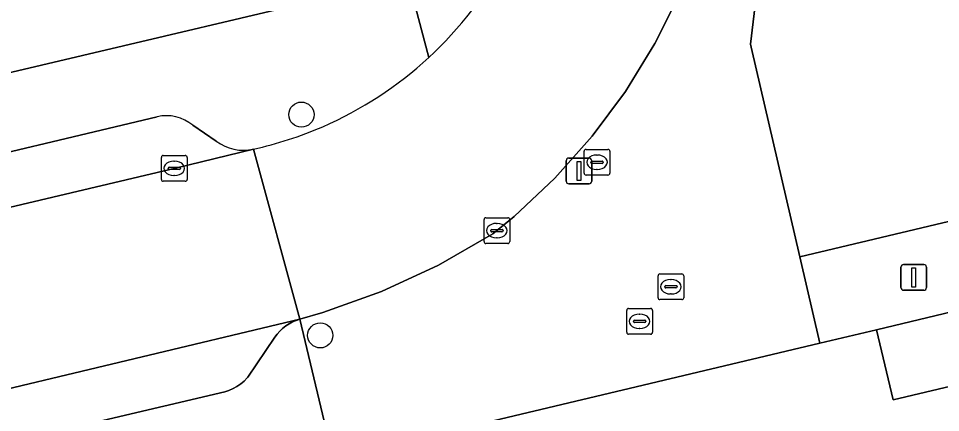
# Model space of a CAD drawing. Extents: x 158031 to 159244, y 380104 to 381214.
# Drawn here: x 158988.18 to 159024, y 380601.19 to 380616.49 of the extents above; entities that cross this region are included whole.
import ezdxf

# ---------------------------------------------------------------- set-up
doc = ezdxf.new("R2010")
doc.units = 0
for name, color, linetype in [('IMGEO_Boom', 7, 'Continuous'), ('IMGEO_Erf', 7, 'Continuous'), ('IMGEO_Hek', 7, 'Continuous'), ('IMGEO_Kolk', 7, 'Continuous'), ('IMGEO_Lichtmast', 7, 'Continuous'), ('IMGEO_Pand', 7, 'Continuous'), ('IMGEO_Parkeervlak_open', 7, 'Continuous'), ('IMGEO_Rijbaan_lokaal_gesloten', 7, 'Continuous'), ('IMGEO_Rioolput', 7, 'Continuous'), ('IMGEO_Voetpad_open', 7, 'Continuous')]:
    doc.layers.add(name, color=color, linetype=linetype)

msp = doc.modelspace()

# ---------------------------------------------------------------- linework, layer by layer
at = {"layer": 'IMGEO_Boom'}
for centre in [(158999.174, 380612.756), (158999.905, 380604.185)]:
    msp.add_circle(centre, 0.489, dxfattribs=at)
at = {"layer": 'IMGEO_Erf'}
for points in [[(159020.451, 380647.546), (159016.619, 380615.492), (159016.648, 380615.37), (159018.533, 380607.241), (159032.481, 380610.551), (159031.83, 380613.317), (159028.999, 380612.651), (159027.644, 380618.432), (159030.597, 380619.123), (159029.356, 380624.422), (159032.276, 380625.106), (159030.98, 380630.636), (159029.696, 380636.119), (159032.547, 380636.787), (159031.91, 380639.508), (159031.358, 380641.864), (159028.45, 380641.183), (159027.095, 380646.968)], [(158962.653, 380608.457), (159000, 380617.268), (159001.216, 380617.555)], [(159050.524, 380611.265), (159041.716, 380609.179), (159040.743, 380608.949), (159041.392, 380606.225), (159037.162, 380605.217), (159036.513, 380607.941), (159035.31, 380607.682), (159035.953, 380604.957), (159031.777, 380603.97), (159027.601, 380602.984), (159026.957, 380605.709), (159025.777, 380605.42), (159026.425, 380602.696), (159022.159, 380601.681), (159021.511, 380604.405), (159019.312, 380603.883), (159002.421, 380599.87)]]:
    msp.add_lwpolyline(points, dxfattribs=at)
at = {"layer": 'IMGEO_Hek'}
for points in [[(159016.648, 380615.37), (159016.619, 380615.492)], [(159032.481, 380610.551), (159018.533, 380607.241), (159016.648, 380615.37)]]:
    msp.add_lwpolyline(points, dxfattribs=at)
at = {"layer": 'IMGEO_Kolk'}
for p, q in [((158993.81, 380611.17), (158994.662, 380611.17)), ((158993.735, 380610.244), (158993.735, 380611.096)), ((158994.223, 380610.95), (158994.248, 380610.95)), ((158994.736, 380611.096), (158994.736, 380610.244)), ((158993.994, 380610.664), (158993.994, 380610.676)), ((158994.432, 380610.627), (158994.034, 380610.627)), ((158994.037, 380610.713), (158994.435, 380610.713)), ((158994.478, 380610.676), (158994.478, 380610.664)), ((158994.662, 380610.17), (158993.81, 380610.17)), ((158994.246, 380610.39), (158994.221, 380610.39)), ((159006.266, 380607.827), (159006.266, 380608.679)), ((159006.341, 380608.753), (159007.193, 380608.753)), ((159007.267, 380608.679), (159007.267, 380607.827)), ((159006.525, 380608.247), (159006.525, 380608.259)), ((159006.568, 380608.296), (159006.966, 380608.296)), ((159006.754, 380608.533), (159006.779, 380608.533)), ((159007.009, 380608.259), (159007.009, 380608.247)), ((159006.963, 380608.21), (159006.565, 380608.21)), ((159006.777, 380607.973), (159006.752, 380607.973)), ((159007.193, 380607.753), (159006.341, 380607.753))]:
    msp.add_line(p, q, dxfattribs=at)
for points in [[(158993.81, 380611.17), (158994.662, 380611.17)], [(158993.735, 380610.244), (158993.735, 380611.096)], [(158994.736, 380611.096), (158994.736, 380610.244)], [(158994.662, 380610.17), (158993.81, 380610.17)], [(159006.266, 380607.827), (159006.266, 380608.679)], [(159006.341, 380608.753), (159007.193, 380608.753)], [(159007.267, 380608.679), (159007.267, 380607.827)], [(159007.193, 380607.753), (159006.341, 380607.753)]]:
    msp.add_lwpolyline(points, dxfattribs=at)
for centre, radius, start, end in [((158993.812, 380611.094), 0.0765, 91.552, 178.448), ((158993.812, 380611.094), 0.0765, 91.552, 178.448), ((158994.66, 380611.094), 0.0765, 1.552, 88.448), ((158994.66, 380611.094), 0.0765, 1.552, 88.448), ((158994.034, 380610.673), 0.0403, 85.8775, 175.7526), ((158994.031, 380610.663), 0.0366, 178.938, 274.7102), ((158994.435, 380610.67), 0.043, 264.8664, 352.4533), ((158994.439, 380610.675), 0.0386, 1.7309, 96.639), ((158993.812, 380610.246), 0.0765, 181.552, 268.448), ((158993.812, 380610.246), 0.0765, 181.552, 268.448), ((158994.66, 380610.246), 0.0765, 271.552, 358.448), ((158994.66, 380610.246), 0.0765, 271.552, 358.448), ((159006.343, 380608.677), 0.0765, 91.552, 178.448), ((159006.343, 380608.677), 0.0765, 91.552, 178.448), ((159007.191, 380608.677), 0.0765, 1.552, 88.448), ((159007.191, 380608.677), 0.0765, 1.552, 88.448), ((159006.565, 380608.256), 0.0403, 85.8775, 175.7526), ((159006.97, 380608.258), 0.0386, 1.7309, 96.639), ((159006.562, 380608.246), 0.0366, 178.938, 274.7102), ((159006.966, 380608.253), 0.043, 264.8664, 352.4533), ((159006.343, 380607.829), 0.0765, 181.552, 268.448), ((159006.343, 380607.829), 0.0765, 181.552, 268.448), ((159007.191, 380607.829), 0.0765, 271.552, 358.448), ((159007.191, 380607.829), 0.0765, 271.552, 358.448)]:
    msp.add_arc(centre, radius, start, end, dxfattribs=at)
for centre, major_axis, ratio, start_param, end_param in [((158994.222, 380610.67), (-0.387, 0.002), 0.722429, 4.712389, 7.853982), ((158994.247, 380610.67), (-0.39, 0.002), 0.717154, 1.570796, 4.712389), ((159006.753, 380608.253), (-0.387, 0.002), 0.722429, 4.712389, 7.853982), ((159006.778, 380608.253), (-0.39, 0.002), 0.717154, 1.570796, 4.712389)]:
    msp.add_ellipse(centre, major_axis=major_axis, ratio=ratio, start_param=start_param, end_param=end_param, dxfattribs=at)
at = {"layer": 'IMGEO_Lichtmast'}
for p, q in [((159009.46, 380610.168), (159009.46, 380610.968)), ((159009.46, 380610.968), (159009.46, 380610.168)), ((159009.56, 380611.068), (159010.35, 380611.068)), ((159010.35, 380611.068), (159009.56, 380611.068)), ((159010.45, 380610.968), (159010.45, 380610.168)), ((159010.45, 380610.168), (159010.45, 380610.968)), ((159010.35, 380610.068), (159009.56, 380610.068)), ((159009.56, 380610.068), (159010.35, 380610.068)), ((159022.462, 380606.038), (159022.462, 380606.838)), ((159022.462, 380606.838), (159022.462, 380606.038)), ((159022.562, 380606.938), (159023.352, 380606.938)), ((159023.352, 380606.938), (159022.562, 380606.938)), ((159023.452, 380606.838), (159023.452, 380606.038)), ((159023.452, 380606.038), (159023.452, 380606.838)), ((159023.352, 380605.938), (159022.562, 380605.938)), ((159022.562, 380605.938), (159023.352, 380605.938))]:
    msp.add_line(p, q, dxfattribs=at)
for points in [[(159009.88, 380610.943), (159010.03, 380610.943), (159010.03, 380610.193), (159009.88, 380610.193), (159009.88, 380610.943)], [(159022.882, 380606.813), (159023.032, 380606.813), (159023.032, 380606.063), (159022.882, 380606.063), (159022.882, 380606.813)]]:
    msp.add_lwpolyline(points, dxfattribs=at)
for centre, start, end in [((159009.56, 380610.968), 90, 180), ((159009.56, 380610.968), 90, 180), ((159010.35, 380610.968), 0, 90), ((159010.35, 380610.968), 360, 90), ((159009.56, 380610.168), 180, 270), ((159009.56, 380610.168), 180, 270), ((159010.35, 380610.168), 270, 0), ((159010.35, 380610.168), 270, 0), ((159022.562, 380606.838), 90, 180), ((159022.562, 380606.838), 90, 180), ((159023.352, 380606.838), 0, 90), ((159023.352, 380606.838), 360, 90), ((159022.562, 380606.038), 180, 270), ((159022.562, 380606.038), 180, 270), ((159023.352, 380606.038), 270, 0), ((159023.352, 380606.038), 270, 0)]:
    msp.add_arc(centre, 0.1, start, end, dxfattribs=at)
at = {"layer": 'IMGEO_Pand'}
msp.add_lwpolyline([(159025.777, 380605.42), (159021.511, 380604.405), (159022.159, 380601.681), (159026.425, 380602.696)], close=True, dxfattribs=at)
at = {"layer": 'IMGEO_Parkeervlak_open'}
for points in [[(158993.569, 380612.674), (158965.168, 380605.912)], [(158995.865, 380611.732), (158994.952, 380612.343)], [(158964.208, 380603.569), (158994.286, 380610.681), (158997.312, 380611.42)]]:
    msp.add_lwpolyline(points, dxfattribs=at)
msp.add_lwpolyline([(158999.117, 380604.815), (158972.222, 380598.401), (158972.718, 380596.478), (158996.196, 380601.993), (158996.36, 380602.049), (158996.519, 380602.12), (158996.671, 380602.205), (158996.815, 380602.303), (158996.949, 380602.413), (158997.073, 380602.535), (158997.098, 380602.563), (158998.141, 380604.111), (158998.232, 380604.235), (158998.333, 380604.35), (158998.445, 380604.456), (158998.565, 380604.551), (158998.694, 380604.635), (158998.829, 380604.708), (158998.971, 380604.768)], close=True, dxfattribs=at)
for centre, radius, start, end in [((158993.93, 380611.129), 1.587, 49.9215, 103.1591), ((158996.917, 380613.099), 1.725, 232.4284, 283.2361)]:
    msp.add_arc(centre, radius, start, end, dxfattribs=at)
at = {"layer": 'IMGEO_Rijbaan_lokaal_gesloten'}
for points in [[(158997.312, 380611.42), (158999.117, 380604.815), (159000.004, 380605.073), (159002.289, 380605.891), (159004.493, 380606.909), (159006.603, 380608.125), (159007.434, 380608.805), (159009.021, 380610.291), (159010.468, 380611.914), (159011.765, 380613.659), (159012.901, 380615.513), (159013.867, 380617.461), (159014.655, 380619.488), (159015.258, 380621.576), (159015.673, 380623.711), (159020.042, 380661.25), (159022.729, 380683.619), (159023.079, 380686.48), (159023.719, 380692.133), (159025.055, 380703.61), (159027.295, 380722.365)], [(158999.117, 380604.815), (158997.312, 380611.42), (158994.286, 380610.681), (158964.208, 380603.569), (158956.809, 380601.82), (158933.324, 380596.223), (158893.045, 380586.654), (158889.141, 380585.743), (158876.373, 380582.763), (158864.508, 380579.993), (158851.553, 380576.939), (158851.369, 380576.896), (158850.382, 380576.701), (158852.111, 380569.924), (158853.96, 380570.297), (158870.549, 380574.194), (158905.292, 380582.437), (158906.769, 380582.786), (158907.421, 380582.94), (158912.673, 380584.186)], [(158922.941, 380586.622), (158928.387, 380587.915), (158934.089, 380589.338), (158958.59, 380595.188), (158972.222, 380598.401), (158999.117, 380604.815)]]:
    msp.add_lwpolyline(points, dxfattribs=at)
for centre, radius, start, end in [((158994.149, 380625.764), 14.693, 312.7557, 332.0375), ((158994.166, 380625.75), 14.671, 293.4295, 312.7432), ((158994.321, 380625.279), 14.178, 282.1793, 293.613)]:
    msp.add_arc(centre, radius, start, end, dxfattribs=at)
at = {"layer": 'IMGEO_Rioolput'}
for p, q in [((159010.155, 380610.482), (159010.155, 380611.334)), ((159010.23, 380611.408), (159011.082, 380611.408)), ((159010.643, 380611.188), (159010.668, 380611.188)), ((159011.156, 380611.334), (159011.156, 380610.482)), ((159010.414, 380610.902), (159010.414, 380610.914)), ((159010.852, 380610.865), (159010.454, 380610.865)), ((159010.457, 380610.951), (159010.855, 380610.951)), ((159010.898, 380610.914), (159010.898, 380610.902)), ((159011.082, 380610.408), (159010.23, 380610.408)), ((159010.666, 380610.628), (159010.641, 380610.628)), ((159013.025, 380605.647), (159013.025, 380606.499)), ((159013.1, 380606.573), (159013.952, 380606.573)), ((159014.026, 380606.499), (159014.026, 380605.647)), ((159013.327, 380606.116), (159013.725, 380606.116)), ((159013.513, 380606.353), (159013.538, 380606.353)), ((159013.284, 380606.067), (159013.284, 380606.079)), ((159013.722, 380606.03), (159013.324, 380606.03)), ((159013.536, 380605.793), (159013.511, 380605.793)), ((159013.768, 380606.079), (159013.768, 380606.067)), ((159013.952, 380605.573), (159013.1, 380605.573)), ((159011.81, 380604.305), (159011.81, 380605.157)), ((159011.885, 380605.231), (159012.737, 380605.231)), ((159012.811, 380605.157), (159012.811, 380604.305)), ((159012.069, 380604.725), (159012.069, 380604.737)), ((159012.507, 380604.688), (159012.109, 380604.688)), ((159012.112, 380604.774), (159012.51, 380604.774)), ((159012.298, 380605.011), (159012.323, 380605.011)), ((159012.553, 380604.737), (159012.553, 380604.725)), ((159012.321, 380604.451), (159012.296, 380604.451)), ((159012.737, 380604.231), (159011.885, 380604.231))]:
    msp.add_line(p, q, dxfattribs=at)
for points in [[(159010.155, 380610.482), (159010.155, 380611.334)], [(159010.23, 380611.408), (159011.082, 380611.408)], [(159011.156, 380611.334), (159011.156, 380610.482)], [(159011.082, 380610.408), (159010.23, 380610.408)], [(159013.025, 380605.647), (159013.025, 380606.499)], [(159013.1, 380606.573), (159013.952, 380606.573)], [(159014.026, 380606.499), (159014.026, 380605.647)], [(159013.952, 380605.573), (159013.1, 380605.573)], [(159011.81, 380604.305), (159011.81, 380605.157)], [(159011.885, 380605.231), (159012.737, 380605.231)], [(159012.811, 380605.157), (159012.811, 380604.305)], [(159012.737, 380604.231), (159011.885, 380604.231)]]:
    msp.add_lwpolyline(points, dxfattribs=at)
for centre, radius, start, end in [((159010.232, 380611.332), 0.0765, 91.552, 178.448), ((159010.232, 380611.332), 0.0765, 91.552, 178.448), ((159011.08, 380611.332), 0.0765, 1.552, 88.448), ((159011.08, 380611.332), 0.0765, 1.552, 88.448), ((159010.454, 380610.911), 0.0403, 85.8775, 175.7526), ((159010.451, 380610.901), 0.0366, 178.938, 274.7102), ((159010.855, 380610.908), 0.043, 264.8664, 352.4533), ((159010.859, 380610.913), 0.0386, 1.7309, 96.639), ((159010.232, 380610.484), 0.0765, 181.552, 268.448), ((159010.232, 380610.484), 0.0765, 181.552, 268.448), ((159011.08, 380610.484), 0.0765, 271.552, 358.448), ((159011.08, 380610.484), 0.0765, 271.552, 358.448), ((159013.102, 380606.497), 0.0765, 91.552, 178.448), ((159013.102, 380606.497), 0.0765, 91.552, 178.448), ((159013.95, 380606.497), 0.0765, 1.552, 88.448), ((159013.95, 380606.497), 0.0765, 1.552, 88.448), ((159013.324, 380606.076), 0.0403, 85.8775, 175.7526), ((159013.729, 380606.078), 0.0386, 1.7309, 96.639), ((159013.321, 380606.066), 0.0366, 178.938, 274.7102), ((159013.725, 380606.073), 0.043, 264.8664, 352.4533), ((159013.102, 380605.649), 0.0765, 181.552, 268.448), ((159013.102, 380605.649), 0.0765, 181.552, 268.448), ((159013.95, 380605.649), 0.0765, 271.552, 358.448), ((159013.95, 380605.649), 0.0765, 271.552, 358.448), ((159011.887, 380605.155), 0.0765, 91.552, 178.448), ((159011.887, 380605.155), 0.0765, 91.552, 178.448), ((159012.735, 380605.155), 0.0765, 1.552, 88.448), ((159012.735, 380605.155), 0.0765, 1.552, 88.448), ((159012.109, 380604.734), 0.0403, 85.8775, 175.7526), ((159012.106, 380604.724), 0.0366, 178.938, 274.7102), ((159012.51, 380604.731), 0.043, 264.8664, 352.4533), ((159012.514, 380604.736), 0.0386, 1.7309, 96.639), ((159011.887, 380604.307), 0.0765, 181.552, 268.448), ((159011.887, 380604.307), 0.0765, 181.552, 268.448), ((159012.735, 380604.307), 0.0765, 271.552, 358.448), ((159012.735, 380604.307), 0.0765, 271.552, 358.448)]:
    msp.add_arc(centre, radius, start, end, dxfattribs=at)
for centre, major_axis, ratio, start_param, end_param in [((159010.642, 380610.908), (-0.387, 0.002), 0.722429, 4.712389, 7.853982), ((159010.667, 380610.908), (-0.39, 0.002), 0.717154, 1.570796, 4.712389), ((159013.512, 380606.073), (-0.387, 0.002), 0.722429, 4.712389, 7.853982), ((159013.537, 380606.073), (-0.39, 0.002), 0.717154, 1.570796, 4.712389), ((159012.297, 380604.731), (-0.387, 0.002), 0.722429, 4.712389, 7.853982), ((159012.322, 380604.731), (-0.39, 0.002), 0.717154, 1.570796, 4.712389)]:
    msp.add_ellipse(centre, major_axis=major_axis, ratio=ratio, start_param=start_param, end_param=end_param, dxfattribs=at)
at = {"layer": 'IMGEO_Voetpad_open'}
for points in [[(159016.211, 380731.509), (159015.626, 380727.04), (159014.417, 380717.799), (159007.441, 380658.575), (159005.745, 380643.272), (159005.505, 380641.913), (159002.9, 380619.584), (159004.124, 380614.975)], [(159016.648, 380615.37), (159016.619, 380615.492), (159020.451, 380647.546), (159021.951, 380659.889), (159022.251, 380661.757), (159022.782, 380663.629), (159022.726, 380666.215)], [(159020.042, 380661.25), (159015.673, 380623.711), (159015.258, 380621.576), (159014.655, 380619.488), (159013.867, 380617.461), (159012.901, 380615.513), (159011.765, 380613.659), (159010.468, 380611.914), (159009.021, 380610.291), (159007.434, 380608.805), (159006.603, 380608.125), (159004.493, 380606.909), (159002.289, 380605.891), (159000.004, 380605.073), (158999.117, 380604.815), (159000.409, 380599.398), (159002.421, 380599.87), (159019.312, 380603.883), (159018.533, 380607.241), (159016.648, 380615.37)], [(159004.124, 380614.975), (159002.9, 380619.584)], [(159001.216, 380617.555), (159000, 380617.268), (158962.653, 380608.457), (158959.363, 380607.684), (158955.966, 380606.927), (158952.007, 380605.964), (158935.019, 380601.833), (158932.119, 380601.143), (158931.662, 380601.034), (158930.681, 380600.803), (158890.726, 380591.392), (158887.35, 380590.625), (158864.93, 380585.295), (158863.54, 380584.965), (158860.664, 380584.282), (158852.79, 380582.412), (158849.158, 380581.55), (158850.382, 380576.701), (158851.369, 380576.896), (158851.553, 380576.939)], [(159046.96, 380613.927), (159038.609, 380611.888), (159032.509, 380610.453), (159032.481, 380610.551), (159018.533, 380607.241), (159019.312, 380603.883), (159021.511, 380604.405), (159025.777, 380605.42), (159026.957, 380605.709), (159031.134, 380606.695), (159035.31, 380607.682), (159036.513, 380607.941), (159040.743, 380608.949), (159041.716, 380609.179), (159050.524, 380611.265)], [(158965.168, 380605.912), (158993.569, 380612.674)], [(158994.952, 380612.343), (158995.865, 380611.732)], [(159000.409, 380599.398), (158999.117, 380604.815), (158998.971, 380604.768), (158998.829, 380604.708), (158998.694, 380604.635), (158998.565, 380604.551), (158998.445, 380604.456), (158998.333, 380604.35), (158998.232, 380604.235), (158998.141, 380604.111), (158997.098, 380602.563), (158997.073, 380602.535), (158996.949, 380602.413), (158996.815, 380602.303), (158996.671, 380602.205), (158996.519, 380602.12), (158996.36, 380602.049), (158996.196, 380601.993), (158972.718, 380596.478)]]:
    msp.add_lwpolyline(points, dxfattribs=at)
for centre, radius, start, end in [((158994.149, 380625.764), 14.693, 312.7557, 332.0375), ((158994.166, 380625.75), 14.671, 293.4295, 312.7432), ((158993.93, 380611.129), 1.587, 49.9215, 103.1591), ((158994.321, 380625.279), 14.178, 282.1793, 293.613), ((158996.917, 380613.099), 1.725, 232.4284, 283.2361)]:
    msp.add_arc(centre, radius, start, end, dxfattribs=at)

doc.saveas('drawing.dxf')
